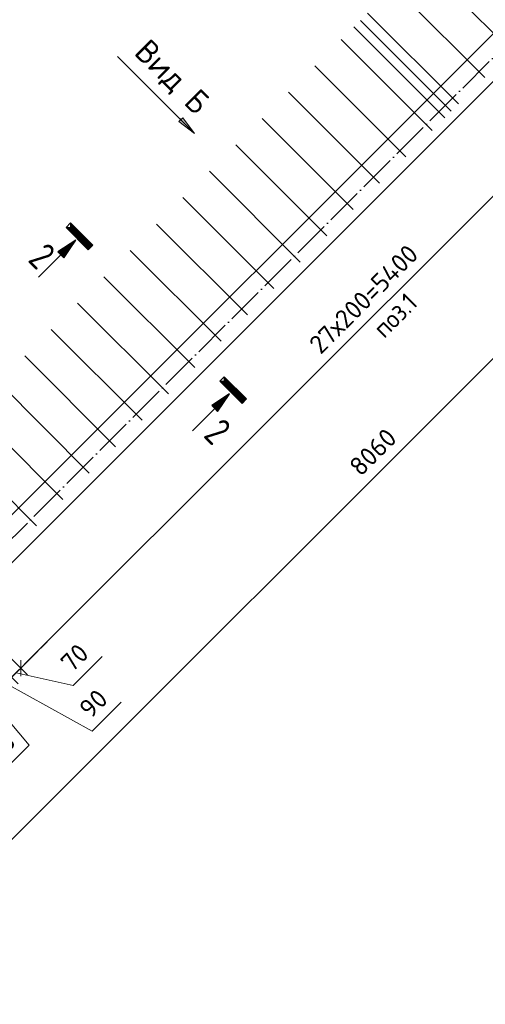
# Model space of a CAD drawing. Header units: millimetres. Extents: x -49773 to 2322955, y -3321 to 58485.
# Tile 551 of 580: x 2185596 to 2190588, y 27154 to 37719. Entities that reach past the tile are written whole.
import ezdxf

# ---------------------------------------------------------------- set-up
doc = ezdxf.new("R2010")
doc.units = ezdxf.units.MM
doc.header["$PDMODE"] = 65
doc.linetypes.add('______11', pattern=[500, 400, -50, 0, -50])
doc.linetypes.add('______5', pattern=[1100, 800, -100, 100, -100])
for name, color, linetype, lineweight in [('Standard', 7, 'Continuous', 25), ('Арм.стержн. вертикальными 1', 22, 'Continuous', 35), ('СПДС_РАЗМЕРЫ', 152, 'Continuous', 25), ('Стена_ общее', 7, 'Continuous', 35)]:
    doc.layers.add(name, color=color, linetype=linetype, lineweight=lineweight)
doc.layers.add('Осевая линия_ общее', color=7, linetype='______5', lineweight=13, true_color=0xa0a0a0)
doc.styles.add('ISOCPEUR', font='txt')
doc.dimstyles.new('__________2', dxfattribs={"dimtxt": 250, "dimasz": 200, "dimexe": 0, "dimexo": 0, "dimgap": 100, "dimtad": 1, "dimdec": 0, "dimrnd": 1, "dimzin": 12, "dimdsep": 46, "dimtxsty": 'ISOCPEUR', "dimblk": 'ALL_ML_STRICH', "dimblk1": 'ALL_ML_STRICH', "dimblk2": 'ALL_ML_STRICH', "dimsah": 1, "dimcen": 0, "dimclrd": 7, "dimclre": 7, "dimclrt": 7, "dimadec": 0, "dimazin": 0, "dimtfac": 1, "dimtdec": 0, "dimtmove": 1, "dimatfit": 3, "dimfxl": 0, "dimtzin": 0, "dimlwd": 0, "dimlwe": 13, "dimarcsym": 0})

# ---------------------------------------------------------------- blocks, each defined once
blk = doc.blocks.new('ALL_ML_STRICH')
at = {"color": 0, "linetype": 'ByBlock', "lineweight": -2}
for p, q in [((-1, 0), (0.5, 0)), ((-0.3, -0.3), (0.3, 0.3)), ((0, -0.5), (0, 0.5))]:
    blk.add_line(p, q, dxfattribs=at)
blk = doc.blocks.new('*D530')
at = {"layer": 'Defpoints', "color": 0}
for p in [(2192564, 39077), (2184928, 31440), (2185607, 30761)]:
    blk.add_point(p, dxfattribs=at)
at = {"layer": 'СПДС_РАЗМЕРЫ', "color": 7, "lineweight": 13}
for p, q in [((2192564, 39077), (2193244, 38398)), ((2184928, 31440), (2185607, 30761))]:
    blk.add_line(p, q, dxfattribs=at)
at = {"layer": 'СПДС_РАЗМЕРЫ', "color": 7, "lineweight": 0}
blk.add_line((2193102, 38256), (2185748, 30903), dxfattribs=at)
at = {"layer": 'СПДС_РАЗМЕРЫ', "color": 7, "lineweight": 0, "xscale": 200, "yscale": 200, "zscale": 200}
for p, rotation in [((2193244, 38398), 45.00000000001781), ((2185607, 30761), 225.0000000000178)]:
    blk.add_blockref('ALL_ML_STRICH', p, dxfattribs=dict(at, rotation=rotation))
at = {"layer": 'СПДС_РАЗМЕРЫ', "color": 7, "insert": (2189284, 34721), "char_height": 200, "attachment_point": 5, "rotation": 45, "style": 'ISOCPEUR'}
blk.add_mtext('27х200=5400', dxfattribs=at)
blk = doc.blocks.new('*D557')
at = {"layer": 'Defpoints', "color": 0}
for p in [(2184928, 31440), (2184829, 31341), (2185508, 30662)]:
    blk.add_point(p, dxfattribs=at)
at = {"layer": 'СПДС_РАЗМЕРЫ', "color": 7, "lineweight": 13}
for p, q in [((2184928, 31440), (2185607, 30761)), ((2184829, 31341), (2185508, 30662))]:
    blk.add_line(p, q, dxfattribs=at)
at = {"layer": 'СПДС_РАЗМЕРЫ', "color": 7, "lineweight": 0}
for p, q in [((2185748, 30903), (2185890, 31044)), ((2186481, 30887), (2186170, 30576)), ((2185607, 30761), (2185508, 30662)), ((2186170, 30576), (2185557, 30712)), ((2185366, 30521), (2185225, 30379))]:
    blk.add_line(p, q, dxfattribs=at)
at = {"layer": 'СПДС_РАЗМЕРЫ', "color": 7, "lineweight": 0, "xscale": 200, "yscale": 200, "zscale": 200}
for p, rotation in [((2185607, 30761), 225.0000000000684), ((2185508, 30662), 45.00000000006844)]:
    blk.add_blockref('ALL_ML_STRICH', p, dxfattribs=dict(at, rotation=rotation))
at = {"layer": 'СПДС_РАЗМЕРЫ', "color": 7, "insert": (2186184, 30873), "char_height": 200, "attachment_point": 5, "rotation": 45, "style": 'ISOCPEUR'}
blk.add_mtext('70', dxfattribs=at)
blk = doc.blocks.new('*D558')
at = {"layer": 'Defpoints', "color": 0}
for p in [(2184829, 31341), (2184702, 31215), (2185381, 30536)]:
    blk.add_point(p, dxfattribs=at)
at = {"layer": 'СПДС_РАЗМЕРЫ', "color": 7, "lineweight": 13}
for p, q in [((2184829, 31341), (2185508, 30662)), ((2184702, 31215), (2185381, 30536))]:
    blk.add_line(p, q, dxfattribs=at)
at = {"layer": 'СПДС_РАЗМЕРЫ', "color": 7, "lineweight": 0}
for p, q in [((2185649, 30804), (2185791, 30945)), ((2185508, 30662), (2185381, 30536)), ((2186372, 30084), (2185445, 30599)), ((2185240, 30394), (2185098, 30253)), ((2186683, 30395), (2186372, 30084))]:
    blk.add_line(p, q, dxfattribs=at)
at = {"layer": 'СПДС_РАЗМЕРЫ', "color": 7, "lineweight": 0, "xscale": 200, "yscale": 200, "zscale": 200}
for p, rotation in [((2185508, 30662), 224.999999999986), ((2185381, 30536), 44.999999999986)]:
    blk.add_blockref('ALL_ML_STRICH', p, dxfattribs=dict(at, rotation=rotation))
at = {"layer": 'СПДС_РАЗМЕРЫ', "color": 7, "insert": (2186386, 30381), "char_height": 200, "attachment_point": 5, "rotation": 45, "style": 'ISOCPEUR'}
blk.add_mtext('90', dxfattribs=at)
blk = doc.blocks.new('*D559')
at = {"layer": 'Defpoints', "color": 0}
for p in [(2184702, 31215), (2184496, 31009), (2185175, 30330)]:
    blk.add_point(p, dxfattribs=at)
at = {"layer": 'СПДС_РАЗМЕРЫ', "color": 7, "lineweight": 13}
for p, q in [((2184702, 31215), (2185381, 30536)), ((2184496, 31009), (2185175, 30330))]:
    blk.add_line(p, q, dxfattribs=at)
at = {"layer": 'СПДС_РАЗМЕРЫ', "color": 7, "lineweight": 0}
for p, q in [((2185523, 30677), (2185664, 30818)), ((2185381, 30536), (2185175, 30330)), ((2185696, 29936), (2185278, 30433)), ((2185034, 30188), (2184893, 30047)), ((2185300, 29541), (2185696, 29936))]:
    blk.add_line(p, q, dxfattribs=at)
at = {"layer": 'СПДС_РАЗМЕРЫ', "color": 7, "lineweight": 0, "xscale": 200, "yscale": 200, "zscale": 200}
for p, rotation in [((2185381, 30536), 225.0000000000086), ((2185175, 30330), 45.00000000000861)]:
    blk.add_blockref('ALL_ML_STRICH', p, dxfattribs=dict(at, rotation=rotation))
at = {"layer": 'СПДС_РАЗМЕРЫ', "color": 7, "insert": (2185357, 29880), "char_height": 200, "attachment_point": 5, "rotation": 45, "style": 'ISOCPEUR'}
blk.add_mtext('145', dxfattribs=at)
blk = doc.blocks.new('*D598')
at = {"layer": 'Defpoints', "color": 0}
for p in [(2194737, 39124), (2182339, 28725), (2183825, 27239)]:
    blk.add_point(p, dxfattribs=at)
at = {"layer": 'СПДС_РАЗМЕРЫ', "color": 7, "lineweight": 13}
for p, q in [((2194737, 39124), (2195224, 38638)), ((2182339, 28725), (2183825, 27239))]:
    blk.add_line(p, q, dxfattribs=at)
at = {"layer": 'СПДС_РАЗМЕРЫ', "color": 7, "lineweight": 0}
blk.add_line((2195083, 38496), (2183967, 27381), dxfattribs=at)
at = {"layer": 'СПДС_РАЗМЕРЫ', "color": 7, "lineweight": 0, "xscale": 200, "yscale": 200, "zscale": 200}
for p, rotation in [((2195224, 38638), 45.00000000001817), ((2183825, 27239), 225.0000000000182)]:
    blk.add_blockref('ALL_ML_STRICH', p, dxfattribs=dict(at, rotation=rotation))
at = {"layer": 'СПДС_РАЗМЕРЫ', "color": 7, "insert": (2189383, 33080), "char_height": 200, "attachment_point": 5, "rotation": 45, "style": 'ISOCPEUR'}
blk.add_mtext('8060', dxfattribs=at)

msp = doc.modelspace()

# ---------------------------------------------------------------- hatches: boundary and pattern name
at = {"layer": 'Осевая линия_ общее', "linetype": 'Continuous', "lineweight": 13, "transparency": 33554687}
msp.add_hatch(color=7, dxfattribs=at).paths.add_polyline_path([(2187301.5, 36625.3), (2187471.2, 36498), (2187343.9, 36667.7)])

# ---------------------------------------------------------------- linework, layer by layer
at = {"layer": 'Standard', "color": 7, "linetype": 'Continuous', "lineweight": -3, "transparency": 33554687}
for p, q in [((2186140.2, 35534.5), (2186375.7, 35299.1)), ((2186140.2, 35531.3), (2186372.5, 35299.1)), ((2186140.2, 35528.2), (2186369.3, 35299.1)), ((2186140.2, 35525), (2186366.2, 35299.1)), ((2186140.2, 35521.8), (2186363, 35299.1)), ((2186140.2, 35518.6), (2186359.8, 35299.1)), ((2186140.2, 35515.4), (2186356.6, 35299.1)), ((2186140.2, 35512.3), (2186353.4, 35299.1)), ((2186140.2, 35509.1), (2186350.2, 35299.1)), ((2186140.2, 35505.9), (2186347.1, 35299.1)), ((2186140.2, 35502.7), (2186343.9, 35299.1)), ((2186140.2, 35499.5), (2186340.7, 35299.1)), ((2186331.2, 35251.3), (2186092.5, 35490)), ((2186331.2, 35254.5), (2186095.7, 35490)), ((2186331.2, 35257.7), (2186098.9, 35490)), ((2186331.2, 35260.9), (2186102, 35490)), ((2186331.2, 35264.1), (2186105.2, 35490)), ((2186331.2, 35267.2), (2186108.4, 35490)), ((2186331.2, 35270.4), (2186111.6, 35490)), ((2186331.2, 35273.6), (2186114.8, 35490)), ((2186331.2, 35276.8), (2186118, 35490)), ((2186331.2, 35280), (2186121.1, 35490)), ((2186331.2, 35283.2), (2186124.3, 35490)), ((2186331.2, 35286.3), (2186127.5, 35490)), ((2186331.2, 35289.5), (2186130.7, 35490)), ((2186331.2, 35292.7), (2186133.9, 35490)), ((2186331.2, 35295.9), (2186137.1, 35490)), ((2186140.2, 35496.4), (2186337.5, 35299.1)), ((2186140.2, 35493.2), (2186334.3, 35299.1)), ((2186331.2, 35299.1), (2186140.2, 35490)), ((2186140.2, 35490), (2186331.2, 35299.1)), ((2186140.2, 35486.8), (2186328, 35299.1)), ((2186140.2, 35483.6), (2186324.8, 35299.1)), ((2186140.2, 35480.4), (2186321.6, 35299.1)), ((2186140.2, 35477.3), (2186318.4, 35299.1)), ((2186140.2, 35474.1), (2186315.3, 35299.1)), ((2186331.2, 35302.2), (2186143.4, 35490)), ((2186331.2, 35305.4), (2186146.6, 35490)), ((2186331.2, 35308.6), (2186149.8, 35490)), ((2186331.2, 35311.8), (2186153, 35490)), ((2186331.2, 35315), (2186156.2, 35490)), ((2186008.5, 35227.2), (2186187.8, 35346.6)), ((2186012, 35226.8), (2186179.7, 35338.5)), ((2186015.7, 35226.4), (2186171.6, 35330.4)), ((2186019.2, 35226), (2186163.5, 35322.3)), ((2186022.7, 35225.7), (2186155.4, 35314.2)), ((2186026.2, 35225.4), (2186147.2, 35306.1)), ((2186029.7, 35225.1), (2186139.1, 35297.9)), ((2186033.3, 35224.6), (2186131, 35289.8)), ((2186131, 35289.8), (2186065.8, 35192.1)), ((2186139.1, 35297.9), (2186066.3, 35188.5)), ((2186147.2, 35306.1), (2186066.6, 35185)), ((2186155.4, 35314.2), (2186066.9, 35181.5)), ((2186163.5, 35322.3), (2186067.2, 35178)), ((2186171.6, 35330.4), (2186067.5, 35174.5)), ((2186179.7, 35338.5), (2186068, 35170.8)), ((2186187.8, 35346.6), (2186068.3, 35167.3)), ((2186375.7, 35299.1), (2186331.2, 35254.5)), ((2186372.5, 35299.1), (2186331.2, 35257.7)), ((2186369.3, 35299.1), (2186331.2, 35260.9)), ((2186366.2, 35299.1), (2186331.2, 35264.1)), ((2186363, 35299.1), (2186331.2, 35267.2)), ((2186359.8, 35299.1), (2186331.2, 35270.4)), ((2186356.6, 35299.1), (2186331.2, 35273.6)), ((2186353.4, 35299.1), (2186331.2, 35276.8)), ((2186350.2, 35299.1), (2186331.2, 35280)), ((2186347.1, 35299.1), (2186331.2, 35283.2)), ((2186343.9, 35299.1), (2186331.2, 35286.3)), ((2186340.7, 35299.1), (2186331.2, 35289.5)), ((2186337.5, 35299.1), (2186331.2, 35292.7)), ((2186334.3, 35299.1), (2186331.2, 35295.9)), ((2186331.2, 35299.1), (2186331.2, 35299.1)), ((2185798.2, 34957), (2186036.8, 35195.6)), ((2186068.3, 35167.3), (2186008.5, 35227.2)), ((2186068, 35170.8), (2186012, 35226.8)), ((2186067.5, 35174.5), (2186015.7, 35226.4)), ((2186067.2, 35178), (2186019.2, 35226)), ((2186066.9, 35181.5), (2186022.7, 35225.7)), ((2186066.6, 35185), (2186026.2, 35225.4)), ((2186066.3, 35188.5), (2186029.7, 35225.1)), ((2186065.8, 35192.1), (2186033.3, 35224.6)), ((2186036.8, 35224.3), (2186122.9, 35281.7)), ((2186065.5, 35195.6), (2186036.8, 35224.3)), ((2186040.3, 35224), (2186114.8, 35273.6)), ((2186065.1, 35199.2), (2186040.3, 35224)), ((2186043.8, 35223.6), (2186106.7, 35265.5)), ((2186064.8, 35202.6), (2186043.8, 35223.6)), ((2186047.3, 35223.3), (2186098.6, 35257.4)), ((2186064.5, 35206.1), (2186047.3, 35223.3)), ((2186051, 35222.9), (2186090.4, 35249.3)), ((2186064, 35209.8), (2186051, 35222.9)), ((2186054.5, 35222.5), (2186082.3, 35241.2)), ((2186063.7, 35213.3), (2186054.5, 35222.5)), ((2186058, 35222.2), (2186074.2, 35233)), ((2186063.4, 35216.8), (2186058, 35222.2)), ((2186061.5, 35221.9), (2186066.1, 35224.9)), ((2186063.1, 35220.3), (2186061.5, 35221.9)), ((2186066.1, 35224.9), (2186063.1, 35220.3)), ((2186074.2, 35233), (2186063.4, 35216.8)), ((2186082.3, 35241.2), (2186063.7, 35213.3)), ((2186090.4, 35249.3), (2186064, 35209.8)), ((2186098.6, 35257.4), (2186064.5, 35206.1)), ((2186106.7, 35265.5), (2186064.8, 35202.6)), ((2186114.8, 35273.6), (2186065.1, 35199.2)), ((2186122.9, 35281.7), (2186065.5, 35195.6)), ((2187980.8, 33601.7), (2187742.1, 33840.4)), ((2187980.8, 33604.9), (2187745.3, 33840.4)), ((2187980.8, 33608.1), (2187748.5, 33840.4)), ((2187980.8, 33611.3), (2187751.7, 33840.4)), ((2187980.8, 33614.5), (2187754.8, 33840.4)), ((2187980.8, 33617.6), (2187758, 33840.4)), ((2187980.8, 33620.8), (2187761.2, 33840.4)), ((2187980.8, 33624), (2187764.4, 33840.4)), ((2187980.8, 33627.2), (2187767.6, 33840.4)), ((2187980.8, 33630.4), (2187770.7, 33840.4)), ((2187980.8, 33633.6), (2187773.9, 33840.4)), ((2187980.8, 33636.7), (2187777.1, 33840.4)), ((2187980.8, 33639.9), (2187780.3, 33840.4)), ((2187980.8, 33643.1), (2187783.5, 33840.4)), ((2187980.8, 33646.3), (2187786.7, 33840.4)), ((2187789.8, 33884.9), (2188025.3, 33649.5)), ((2187789.8, 33881.7), (2188022.1, 33649.5)), ((2187789.8, 33878.6), (2188018.9, 33649.5)), ((2187789.8, 33875.4), (2188015.8, 33649.5)), ((2187789.8, 33872.2), (2188012.6, 33649.5)), ((2187789.8, 33869), (2188009.4, 33649.5)), ((2187789.8, 33865.8), (2188006.2, 33649.5)), ((2187789.8, 33862.7), (2188003, 33649.5)), ((2187789.8, 33859.5), (2187999.9, 33649.5)), ((2187789.8, 33856.3), (2187996.7, 33649.5)), ((2187789.8, 33853.1), (2187993.5, 33649.5)), ((2187789.8, 33849.9), (2187990.3, 33649.5)), ((2187789.8, 33846.7), (2187987.1, 33649.5)), ((2187789.8, 33843.6), (2187983.9, 33649.5)), ((2187980.8, 33649.5), (2187789.8, 33840.4)), ((2187789.8, 33840.4), (2187980.8, 33649.5)), ((2187789.8, 33837.2), (2187977.6, 33649.5)), ((2187789.8, 33834), (2187974.4, 33649.5)), ((2187789.8, 33830.8), (2187971.2, 33649.5)), ((2187789.8, 33827.7), (2187968, 33649.5)), ((2187789.8, 33824.5), (2187964.9, 33649.5)), ((2187980.8, 33652.6), (2187793, 33840.4)), ((2187980.8, 33655.8), (2187796.2, 33840.4)), ((2187980.8, 33659), (2187799.4, 33840.4)), ((2187980.8, 33662.2), (2187802.6, 33840.4)), ((2187980.8, 33665.4), (2187805.8, 33840.4)), ((2187658.1, 33577.6), (2187837.4, 33697)), ((2187661.6, 33577.2), (2187829.3, 33688.9)), ((2187665.3, 33576.8), (2187821.2, 33680.8)), ((2187668.8, 33576.4), (2187813.1, 33672.7)), ((2187672.3, 33576.1), (2187805, 33664.6)), ((2187675.8, 33575.8), (2187796.8, 33656.5)), ((2187679.3, 33575.5), (2187788.7, 33648.3)), ((2187682.9, 33575), (2187780.6, 33640.2)), ((2187686.4, 33574.7), (2187772.5, 33632.1)), ((2187689.9, 33574.4), (2187764.4, 33624)), ((2187693.4, 33574), (2187756.3, 33615.9)), ((2187696.9, 33573.7), (2187748.2, 33607.8)), ((2187700.6, 33573.3), (2187740, 33599.7)), ((2187740, 33599.7), (2187713.6, 33560.2)), ((2187748.2, 33607.8), (2187714.1, 33556.5)), ((2187756.3, 33615.9), (2187714.4, 33553)), ((2187764.4, 33624), (2187714.7, 33549.5)), ((2187772.5, 33632.1), (2187715.1, 33546)), ((2187780.6, 33640.2), (2187715.4, 33542.5)), ((2187788.7, 33648.3), (2187715.9, 33538.9)), ((2187796.8, 33656.5), (2187716.2, 33535.4)), ((2187805, 33664.6), (2187716.5, 33531.9)), ((2187813.1, 33672.7), (2187716.8, 33528.4)), ((2187821.2, 33680.8), (2187717.1, 33524.9)), ((2187829.3, 33688.9), (2187717.6, 33521.2)), ((2187837.4, 33697), (2187717.9, 33517.7)), ((2188025.3, 33649.5), (2187980.8, 33604.9)), ((2188022.1, 33649.5), (2187980.8, 33608.1)), ((2188018.9, 33649.5), (2187980.8, 33611.3)), ((2188015.8, 33649.5), (2187980.8, 33614.5)), ((2188012.6, 33649.5), (2187980.8, 33617.6)), ((2188009.4, 33649.5), (2187980.8, 33620.8)), ((2188006.2, 33649.5), (2187980.8, 33624)), ((2188003, 33649.5), (2187980.8, 33627.2)), ((2187999.9, 33649.5), (2187980.8, 33630.4)), ((2187996.7, 33649.5), (2187980.8, 33633.6)), ((2187993.5, 33649.5), (2187980.8, 33636.7)), ((2187990.3, 33649.5), (2187980.8, 33639.9)), ((2187987.1, 33649.5), (2187980.8, 33643.1)), ((2187983.9, 33649.5), (2187980.8, 33646.3)), ((2187980.8, 33649.5), (2187980.8, 33649.5)), ((2187447.8, 33307.4), (2187686.4, 33546)), ((2187717.9, 33517.7), (2187658.1, 33577.6)), ((2187717.6, 33521.2), (2187661.6, 33577.2)), ((2187717.1, 33524.9), (2187665.3, 33576.8)), ((2187716.8, 33528.4), (2187668.8, 33576.4)), ((2187716.5, 33531.9), (2187672.3, 33576.1)), ((2187716.2, 33535.4), (2187675.8, 33575.8)), ((2187715.9, 33538.9), (2187679.3, 33575.5)), ((2187715.4, 33542.5), (2187682.9, 33575)), ((2187715.1, 33546), (2187686.4, 33574.7)), ((2187714.7, 33549.5), (2187689.9, 33574.4)), ((2187714.4, 33553), (2187693.4, 33574)), ((2187714.1, 33556.5), (2187696.9, 33573.7)), ((2187713.6, 33560.2), (2187700.6, 33573.3)), ((2187704.1, 33572.9), (2187731.9, 33591.6)), ((2187713.3, 33563.7), (2187704.1, 33572.9)), ((2187707.6, 33572.6), (2187723.8, 33583.4)), ((2187713, 33567.2), (2187707.6, 33572.6)), ((2187711.1, 33572.3), (2187715.7, 33575.3)), ((2187712.7, 33570.7), (2187711.1, 33572.3)), ((2187715.7, 33575.3), (2187712.7, 33570.7)), ((2187723.8, 33583.4), (2187713, 33567.2)), ((2187731.9, 33591.6), (2187713.3, 33563.7))]:
    msp.add_line(p, q, dxfattribs=at)
for points in [[(2186331.2, 35251.3), (2186378.9, 35299.1), (2186140.2, 35537.7), (2186092.5, 35490)], [(2186036.8, 35195.6), (2186068.6, 35163.8), (2186195.9, 35354.7), (2186005, 35227.5), (2186036.8, 35195.6)], [(2187980.8, 33601.7), (2188028.5, 33649.5), (2187789.8, 33888.1), (2187742.1, 33840.4)], [(2187686.4, 33546), (2187718.2, 33514.2), (2187845.5, 33705.1), (2187654.6, 33577.9), (2187686.4, 33546)]]:
    msp.add_lwpolyline(points, dxfattribs=at)
at = {"layer": 'Арм.стержн. вертикальными 1', "color": 4, "linetype": 'Continuous', "lineweight": 25, "transparency": 33554687}
for p, q in [((2189892.1, 38355.2), (2190867.2, 37380.1)), ((2189609.2, 38072.4), (2190584.4, 37097.2)), ((2189326.4, 37789.5), (2190301.6, 36814.4)), ((2189043.6, 37506.7), (2190018.7, 36531.5)), ((2188760.7, 37223.9), (2189735.9, 36248.7)), ((2188477.9, 36941), (2189453, 35965.9)), ((2188195, 36658.2), (2189170.2, 35683)), ((2187912.2, 36375.3), (2188887.3, 35400.2)), ((2187629.4, 36092.5), (2188604.5, 35117.3)), ((2187346.5, 35809.7), (2188321.7, 34834.5)), ((2187063.7, 35526.8), (2188038.8, 34551.7)), ((2186780.8, 35244), (2187756, 34268.8)), ((2186498, 34961.1), (2187473.1, 33986)), ((2186215.1, 34678.3), (2187190.3, 33703.1)), ((2185932.3, 34395.4), (2186907.4, 33420.3)), ((2185649.4, 34112.6), (2186624.6, 33137.4)), ((2185366.6, 33829.7), (2186341.8, 32854.6)), ((2185083.8, 33546.9), (2186058.9, 32571.8)), ((2184800.9, 33264.1), (2185776.1, 32288.9))]:
    msp.add_line(p, q, dxfattribs=at)
at = {"layer": 'Арм.стержн. вертикальными 1', "color": 6, "linetype": 'Continuous', "lineweight": 25, "transparency": 33554687}
for p, q in [((2189177.6, 37641.3), (2190152.8, 36666.2)), ((2189248.3, 37712.1), (2190223.5, 36736.9))]:
    msp.add_line(p, q, dxfattribs=at)
at = {"layer": 'Осевая линия_ общее', "color": 253, "linetype": '______11', "lineweight": -3, "true_color": 0xa0a0a0, "transparency": 33554687}
msp.add_line((2182212.1, 28852.5), (2195366.1, 42006.6), dxfattribs=at)
at = {"layer": 'Осевая линия_ общее', "color": 7, "linetype": 'Continuous', "lineweight": 13, "transparency": 33554687}
for p, q in [((2186643.9, 37325.3), (2187471.2, 36498)), ((2187343.9, 36667.7), (2187301.5, 36625.3)), ((2187471.2, 36498), (2187343.9, 36667.7)), ((2187301.5, 36625.3), (2187471.2, 36498)), ((2187322.7, 36646.5), (2187312.1, 36657.1))]:
    msp.add_line(p, q, dxfattribs=at)
at = {"layer": 'Стена_ общее', "color": 7, "linetype": 'Continuous', "lineweight": 35, "transparency": 33554687}
for p, q in [((2194331.8, 41227), (2184701, 31596.2)), ((2182226.1, 28612.2), (2194586.6, 40972.2))]:
    msp.add_line(p, q, dxfattribs=at)

# ---------------------------------------------------------------- texts
at = {"layer": 'Standard', "color": 7, "linetype": 'Continuous', "lineweight": 25, "transparency": 33554687, "attachment_point": 7, "rotation": 315, "style": 'ISOCPEUR'}
for s, insert, char_height, width in [('{\\W0.9500;Вид Б}', (2186783.3, 37325.4), 250, 1043.177), ('{\\W0.7800;2}', (2185672.8, 35132.7), 300, 326.407), ('{\\W0.7800;2}', (2187555.5, 33250), 300, 326.407)]:
    msp.add_mtext(s, dxfattribs=dict(at, insert=insert, char_height=char_height, width=width))
at = {"layer": 'Standard', "color": 7, "linetype": 'Continuous', "lineweight": 18, "transparency": 33554687, "insert": (2189504.8, 34289.4), "char_height": 200, "width": 703.224, "attachment_point": 7, "rotation": 45, "style": 'ISOCPEUR'}
msp.add_mtext('{\\W0.9400;поз.1}', dxfattribs=at)

# ---------------------------------------------------------------- dimensions: what is measured, and where the dimension line sits
at = {"layer": 'СПДС_РАЗМЕРЫ'}
for base, p1, p2, picture, middle in [((2183825.5, 27239.2), (2194737.4, 39124.3), (2182339.3, 28725.4), '*D598', (2189524.8, 32938.4)), ((2185507.9, 30662.1), (2184927.7, 31440.3), (2184828.7, 31341.3), '*D557', (2186241, 30646.7)), ((2185381.3, 30535.5), (2184828.7, 31341.3), (2184702.1, 31214.7), '*D558', (2186442.8, 30154.9)), ((2185175.3948, 30329.8594), (2184701.9663, 31214.8113), (2184496.2168, 31009.0374), '*D559', (2185625.4263, 29865.7719))]:
    dim = msp.add_linear_dim(base=base, p1=p1, p2=p2, angle=225, dimstyle='__________2', override={"dimtxt": 200, "dimlfac": 0.5}, dxfattribs=at)
    dim.commit()
    dim.dimension.update_dxf_attribs({"geometry": picture, "text_midpoint": middle, "dimtype": 160})
dim = msp.add_linear_dim(base=(2185606.8, 30761.1), p1=(2192564.4, 39077.1), p2=(2184927.6, 31440.3), angle=225, text='27х200=5400', dimstyle='__________2', override={"dimtxt": 200, "dimlfac": 0.5}, dxfattribs=at)
dim.commit()
dim.dimension.update_dxf_attribs({"geometry": '*D530', "text_midpoint": (2189425.2, 34579.5), "dimtype": 160})

doc.saveas('drawing.dxf')
